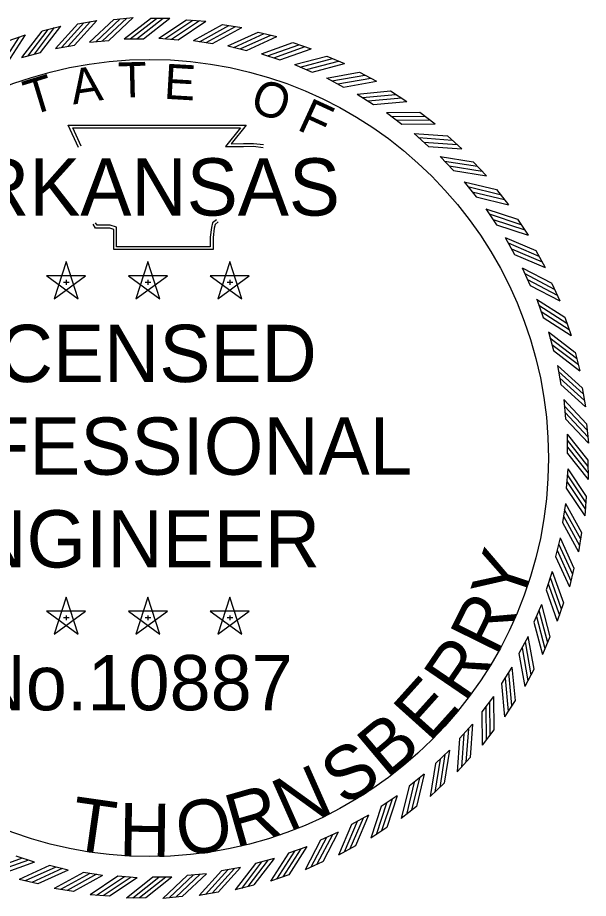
# Model space of a CAD drawing. Extents: x 309348 to 309445, y 336383 to 336484.
# Drawn here: x 309419.801 to 309420.362, y 336455.909 to 336456.775 of the extents above; entities that cross this region are included whole.
import ezdxf

# ---------------------------------------------------------------- set-up
doc = ezdxf.new("R2010")
doc.units = 0
doc.layers.add('R_Border PE', color=7, linetype='Continuous')

msp = doc.modelspace()

# ---------------------------------------------------------------- linework, layer by layer
at = {"layer": 'R_Border PE'}
for p, q in [((309419.86039, 336456.76917), (309419.87906, 336456.77246)), ((309419.89588, 336456.77341), (309419.91476, 336456.77515)), ((309419.93178, 336456.77447), (309419.95074, 336456.77447)), ((309419.9673, 336456.77304), (309419.98621, 336456.77165)), ((309419.82537, 336456.76201), (309419.84371, 336456.76684)), ((309420.00274, 336456.76844), (309420.02147, 336456.76549)), ((309419.79106, 336456.75199), (309419.80894, 336456.75831)), ((309419.87196, 336456.75094), (309419.89089, 336456.75269)), ((309419.90591, 336456.75429), (309419.92491, 336456.75429)), ((309419.94001, 336456.75482), (309419.95897, 336456.75343)), ((309419.97405, 336456.75254), (309419.99282, 336456.74958)), ((309420.03769, 336456.76093), (309420.05611, 336456.75644)), ((309419.83841, 336456.74481), (309419.85713, 336456.74811)), ((309420.00777, 336456.74745), (309420.02624, 336456.74295)), ((309420.07189, 336456.75056), (309420.08988, 336456.74456)), ((309419.80548, 336456.73592), (309419.82386, 336456.74075)), ((309420.04097, 336456.73959), (309420.059, 336456.73358)), ((309420.10512, 336456.73739), (309420.12255, 336456.72994)), ((309420.0734, 336456.72902), (309420.09087, 336456.72154)), ((309420.13715, 336456.72153), (309420.15391, 336456.71266)), ((309420.10484, 336456.71581), (309420.12164, 336456.70691)), ((309420.16776, 336456.70308), (309420.18373, 336456.69286)), ((309420.13509, 336456.70004), (309420.1511, 336456.68979)), ((309420.16393, 336456.68183), (309420.17904, 336456.6703)), ((309420.19674, 336456.68216), (309420.21181, 336456.67066)), ((309420.19117, 336456.6613), (309420.20527, 336456.64856)), ((309420.2239, 336456.65892), (309420.23797, 336456.64621)), ((309420.21663, 336456.6386), (309420.22963, 336456.62473)), ((309420.24904, 336456.63352), (309420.26201, 336456.61969)), ((309420.24012, 336456.61386), (309420.25193, 336456.59897)), ((309420.272, 336456.60613), (309420.28379, 336456.59128)), ((309420.26148, 336456.58728), (309420.27203, 336456.57146)), ((309420.29262, 336456.57694), (309420.30314, 336456.56116)), ((309420.28058, 336456.55901), (309420.28978, 336456.54238)), ((309420.31076, 336456.54614), (309420.31994, 336456.52955)), ((309419.84893, 336456.53523), (309419.83706, 336456.49884)), ((309419.86074, 336456.49886), (309419.84895, 336456.53527)), ((309419.92935, 336456.53523), (309419.91749, 336456.49884)), ((309419.94117, 336456.49886), (309419.92938, 336456.53527)), ((309420.00978, 336456.53523), (309419.99792, 336456.49884)), ((309420.0216, 336456.49886), (309420.0098, 336456.53527)), ((309420.29728, 336456.52927), (309420.30508, 336456.51194)), ((309419.86805, 336456.52134), (309419.82977, 336456.52137)), ((309419.8298, 336456.52134), (309419.86075, 336456.49881)), ((309419.83711, 336456.49886), (309419.8681, 336456.52133)), ((309419.94848, 336456.52134), (309419.9102, 336456.52137)), ((309419.91023, 336456.52134), (309419.94118, 336456.49881)), ((309419.91753, 336456.49886), (309419.94852, 336456.52133)), ((309420.0289, 336456.52134), (309419.99062, 336456.52137)), ((309419.99066, 336456.52134), (309420.0216, 336456.49881)), ((309419.99796, 336456.49886), (309420.02895, 336456.52133)), ((309419.8462, 336456.51522), (309419.85189, 336456.51522)), ((309419.84896, 336456.51727), (309419.84896, 336456.51246)), ((309419.92663, 336456.51522), (309419.93232, 336456.51522)), ((309419.92939, 336456.51727), (309419.92939, 336456.51246)), ((309420.00705, 336456.51522), (309420.01274, 336456.51522)), ((309420.00982, 336456.51727), (309420.00982, 336456.51246)), ((309420.3263, 336456.51395), (309420.33407, 336456.49666)), ((309420.31147, 336456.49825), (309420.31781, 336456.48034)), ((309420.33912, 336456.48059), (309420.34544, 336456.46271)), ((309420.32305, 336456.46617), (309420.32788, 336456.44779)), ((309420.34914, 336456.44628), (309420.35397, 336456.42794)), ((309420.33194, 336456.43324), (309420.33524, 336456.41452)), ((309420.3563, 336456.41126), (309420.35959, 336456.39259)), ((309420.33807, 336456.39968), (309420.33982, 336456.38076)), ((309420.36054, 336456.37577), (309420.36228, 336456.35689)), ((309420.34142, 336456.36574), (309420.3416, 336456.34674)), ((309420.36183, 336456.34005), (309420.36201, 336456.32109)), ((309420.34195, 336456.33163), (309420.34056, 336456.31268)), ((309420.36018, 336456.30435), (309420.35878, 336456.28544)), ((309420.33967, 336456.2976), (309420.33671, 336456.27883)), ((309420.35557, 336456.2689), (309420.35262, 336456.25017)), ((309420.33458, 336456.26387), (309420.33008, 336456.24541)), ((309420.34806, 336456.23396), (309420.34357, 336456.21554)), ((309420.32672, 336456.23068), (309420.32071, 336456.21265)), ((309419.84893, 336456.20546), (309419.83706, 336456.16907)), ((309419.86074, 336456.16909), (309419.84895, 336456.20551)), ((309419.92935, 336456.20546), (309419.91749, 336456.16907)), ((309419.94117, 336456.16909), (309419.92938, 336456.20551)), ((309420.00978, 336456.20546), (309419.99792, 336456.16907)), ((309420.0216, 336456.16909), (309420.0098, 336456.20551)), ((309420.33769, 336456.19976), (309420.3317, 336456.18177)), ((309419.86805, 336456.19157), (309419.82977, 336456.19161)), ((309419.8298, 336456.19157), (309419.86075, 336456.16904)), ((309419.83711, 336456.16909), (309419.8681, 336456.19156)), ((309419.94848, 336456.19157), (309419.9102, 336456.19161)), ((309419.91023, 336456.19157), (309419.94118, 336456.16904)), ((309419.91753, 336456.16909), (309419.94852, 336456.19156)), ((309420.0289, 336456.19157), (309419.99062, 336456.19161)), ((309419.99066, 336456.19157), (309420.0216, 336456.16904)), ((309419.99796, 336456.16909), (309420.02895, 336456.19156)), ((309420.31615, 336456.19825), (309420.30867, 336456.18078)), ((309419.8462, 336456.18546), (309419.85189, 336456.18546)), ((309419.84896, 336456.1875), (309419.84896, 336456.1827)), ((309419.92663, 336456.18546), (309419.93232, 336456.18546)), ((309419.92939, 336456.1875), (309419.92939, 336456.1827)), ((309420.00705, 336456.18546), (309420.01274, 336456.18546)), ((309420.00982, 336456.1875), (309420.00982, 336456.1827)), ((309420.30294, 336456.1668), (309420.29404, 336456.15001)), ((309420.32452, 336456.16653), (309420.31707, 336456.14909)), ((309420.28717, 336456.13656), (309420.27692, 336456.12055)), ((309420.30866, 336456.1345), (309420.29979, 336456.11774)), ((309420.26896, 336456.10771), (309420.25743, 336456.09261)), ((309420.29021, 336456.10389), (309420.27999, 336456.08792)), ((309420.24843, 336456.08047), (309420.23569, 336456.06637)), ((309420.26929, 336456.0749), (309420.25779, 336456.05983)), ((309420.22573, 336456.05502), (309420.21186, 336456.04202)), ((309420.24605, 336456.04775), (309420.23334, 336456.03368)), ((309420.20099, 336456.03153), (309420.1861, 336456.01972)), ((309420.22065, 336456.0226), (309420.20682, 336456.00963)), ((309420.17441, 336456.01016), (309420.15859, 336455.99962)), ((309420.19326, 336455.99964), (309420.17841, 336455.98786)), ((309420.14615, 336455.99106), (309420.12951, 336455.98186)), ((309420.1164, 336455.97436), (309420.09907, 336455.96657)), ((309420.16407, 336455.97902), (309420.14829, 336455.96851)), ((309420.08538, 336455.96018), (309420.06747, 336455.95384)), ((309420.13327, 336455.96088), (309420.11668, 336455.95171)), ((309419.81781, 336455.94493), (309419.79978, 336455.95093)), ((309420.0533, 336455.9486), (309420.03492, 336455.94376)), ((309419.851, 336455.93707), (309419.83254, 336455.94157)), ((309420.02037, 336455.93971), (309420.00165, 336455.93641)), ((309420.10108, 336455.94535), (309420.08379, 336455.93757)), ((309419.88473, 336455.93198), (309419.86596, 336455.93494)), ((309419.91876, 336455.92969), (309419.89981, 336455.93109)), ((309419.95287, 336455.93023), (309419.93387, 336455.93005)), ((309419.98682, 336455.93357), (309419.96789, 336455.93183)), ((309420.06772, 336455.93253), (309420.04984, 336455.92621)), ((309419.82109, 336455.92359), (309419.80267, 336455.92807)), ((309420.03341, 336455.9225), (309420.01507, 336455.91768)), ((309419.85603, 336455.91607), (309419.8373, 336455.91902)), ((309419.89148, 336455.91147), (309419.87257, 336455.91286)), ((309419.99839, 336455.91535), (309419.97972, 336455.91205)), ((309419.92718, 336455.90981), (309419.90822, 336455.90964)), ((309419.9629, 336455.91111), (309419.94402, 336455.90937))]:
    msp.add_line(p, q, dxfattribs=at)
for points in [[(309419.84441, 336456.74579), (309419.86638, 336456.77015)], [(309419.85087, 336456.74708), (309419.87284, 336456.77144)], [(309419.8571, 336456.74812), (309419.87907, 336456.77248)], [(309419.87194, 336456.75092), (309419.89585, 336456.77339)], [(309419.87802, 336456.75143), (309419.90193, 336456.77389)], [(309419.88457, 336456.75218), (309419.90848, 336456.77464)], [(309419.89086, 336456.7527), (309419.91477, 336456.77516)], [(309419.90588, 336456.75427), (309419.93175, 336456.77445)], [(309419.91199, 336456.75422), (309419.93786, 336456.77439)], [(309419.91857, 336456.75436), (309419.94444, 336456.77454)], [(309419.92489, 336456.7543), (309419.95076, 336456.77448)], [(309419.93999, 336456.75481), (309419.96727, 336456.77303)], [(309419.94607, 336456.7543), (309419.97335, 336456.77252)], [(309419.95265, 336456.75396), (309419.97993, 336456.77219)], [(309419.95895, 336456.75344), (309419.98623, 336456.77167)], [(309419.80546, 336456.73589), (309419.82535, 336456.76199)], [(309419.81138, 336456.73739), (309419.83126, 336456.76349)], [(309419.81771, 336456.73921), (309419.8376, 336456.7653)], [(309419.82383, 336456.74076), (309419.84372, 336456.76685)], [(309419.83839, 336456.74478), (309419.86036, 336456.76915)], [(309419.97402, 336456.75252), (309420.00271, 336456.76843)], [(309419.98004, 336456.75152), (309420.00873, 336456.76742)], [(309419.98657, 336456.75064), (309420.01526, 336456.76654)], [(309419.9928, 336456.7496), (309420.02149, 336456.7655)], [(309419.78531, 336456.72863), (309419.80297, 336456.75628)], [(309419.79129, 336456.73068), (309419.80895, 336456.75833)], [(309420.00775, 336456.74743), (309420.03766, 336456.76092)], [(309420.01366, 336456.74594), (309420.04357, 336456.75942)], [(309420.0201, 336456.74452), (309420.05001, 336456.758)], [(309420.02622, 336456.74297), (309420.05613, 336456.75645)], [(309420.04094, 336456.73958), (309420.07186, 336456.75055)], [(309420.04671, 336456.7376), (309420.07763, 336456.74857)], [(309420.05301, 336456.73565), (309420.08393, 336456.74662)], [(309420.05898, 336456.7336), (309420.0899, 336456.74457)], [(309420.07337, 336456.72901), (309420.10509, 336456.73739)], [(309420.07896, 336456.72656), (309420.11068, 336456.73494)], [(309420.08507, 336456.7241), (309420.11679, 336456.73248)], [(309420.09085, 336456.72157), (309420.12258, 336456.72994)], [(309420.10481, 336456.7158), (309420.13712, 336456.72153)], [(309420.11018, 336456.7129), (309420.14249, 336456.71862)], [(309420.11607, 336456.70994), (309420.14838, 336456.71567)], [(309420.12163, 336456.70694), (309420.15393, 336456.71267)], [(309420.13506, 336456.70004), (309420.16773, 336456.70308)], [(309420.14017, 336456.6967), (309420.17284, 336456.69974)], [(309420.1458, 336456.69327), (309420.17846, 336456.69631)], [(309420.15108, 336456.68982), (309420.18375, 336456.69286)], [(309420.1639, 336456.68183), (309420.19671, 336456.68217)], [(309420.16872, 336456.67808), (309420.20153, 336456.67842)], [(309420.17404, 336456.6742), (309420.20685, 336456.67454)], [(309419.86114, 336456.64756), (309419.85103, 336456.66945), (309420.02591, 336456.66955), (309420.01129, 336456.6512), (309420.02317, 336456.65135), (309420.0331, 336456.65148), (309420.04301, 336456.6504)], [(309419.86365, 336456.64872), (309419.85536, 336456.66668), (309420.02016, 336456.66678), (309420.00549, 336456.64835), (309420.02321, 336456.64858), (309420.03297, 336456.64871), (309420.04271, 336456.64764)], [(309420.17903, 336456.67032), (309420.21184, 336456.67066)], [(309420.19115, 336456.66131), (309420.22387, 336456.65893)], [(309420.19564, 336456.65717), (309420.22836, 336456.6548)], [(309420.20062, 336456.65286), (309420.23334, 336456.65049)], [(309420.20527, 336456.64859), (309420.23799, 336456.64621)], [(309420.2166, 336456.6386), (309420.24901, 336456.63353)], [(309420.22073, 336456.63411), (309420.25315, 336456.62904)], [(309420.22534, 336456.6294), (309420.25776, 336456.62433)], [(309420.22962, 336456.62476), (309420.26204, 336456.61969)], [(309420.24009, 336456.61387), (309420.27197, 336456.60614)], [(309420.24384, 336456.60905), (309420.27572, 336456.60132)], [(309420.24804, 336456.60398), (309420.27993, 336456.59625)], [(309420.25192, 336456.599), (309420.28381, 336456.59127)], [(309420.26146, 336456.58729), (309420.29259, 336456.57695)], [(309420.2648, 336456.58218), (309420.29593, 336456.57184)], [(309419.99835, 336456.57428), (309419.99537, 336456.57185), (309419.99438, 336456.56823), (309419.99339, 336456.55916), (309419.99339, 336456.54707), (309419.89577, 336456.54707), (309419.89577, 336456.56339), (309419.89577, 336456.56702), (309419.89181, 336456.56823), (309419.87792, 336456.56823), (309419.87545, 336456.57199)], [(309419.9966, 336456.57643), (309419.99293, 336456.57344), (309419.99165, 336456.56874), (309419.99062, 336456.55931), (309419.99062, 336456.54984), (309419.89854, 336456.54984), (309419.89854, 336456.56339), (309419.89854, 336456.56907), (309419.89222, 336456.571), (309419.87942, 336456.571), (309419.87777, 336456.57351)], [(309420.26857, 336456.57678), (309420.29971, 336456.56644)], [(309420.27202, 336456.57149), (309420.30316, 336456.56115)], [(309420.28056, 336456.55903), (309420.31073, 336456.54615)], [(309420.28346, 336456.55366), (309420.31364, 336456.54079)], [(309420.28678, 336456.54797), (309420.31695, 336456.53509)], [(309420.28978, 336456.54241), (309420.31996, 336456.52954)], [(309420.29726, 336456.52929), (309420.32627, 336456.51397)], [(309420.29971, 336456.5237), (309420.32872, 336456.50838)], [(309420.30254, 336456.51775), (309420.33156, 336456.50243)], [(309420.30508, 336456.51197), (309420.33409, 336456.49665)], [(309420.31145, 336456.49827), (309420.33909, 336456.48061)], [(309420.31343, 336456.4925), (309420.34108, 336456.47483)], [(309420.31576, 336456.48634), (309420.34341, 336456.46867)], [(309420.31781, 336456.48036), (309420.34546, 336456.4627)], [(309420.32302, 336456.46619), (309420.34912, 336456.4463)], [(309420.32452, 336456.46027), (309420.35062, 336456.44038)], [(309420.32634, 336456.45394), (309420.35243, 336456.43405)], [(309420.32789, 336456.44781), (309420.35398, 336456.42793)], [(309420.33191, 336456.43326), (309420.35628, 336456.41128)], [(309420.33292, 336456.42724), (309420.35728, 336456.40526)], [(309420.33421, 336456.42078), (309420.35857, 336456.3988)], [(309420.33525, 336456.41455), (309420.35961, 336456.39257)], [(309420.33805, 336456.39971), (309420.36052, 336456.3758)], [(309420.33856, 336456.39362), (309420.36102, 336456.36971)], [(309420.33931, 336456.38708), (309420.36177, 336456.36317)], [(309420.33983, 336456.38078), (309420.36229, 336456.35687)], [(309420.3414, 336456.36576), (309420.36182, 336456.34008)], [(309420.3414, 336456.35966), (309420.36182, 336456.33398)], [(309420.34161, 336456.35307), (309420.36202, 336456.32739)], [(309420.34161, 336456.34676), (309420.36202, 336456.32107)], [(309420.34194, 336456.33166), (309420.36016, 336456.30438)], [(309420.34143, 336456.32558), (309420.35966, 336456.29829)], [(309420.34057, 336456.3127), (309420.3588, 336456.28542)], [(309420.34109, 336456.319), (309420.35932, 336456.29171)], [(309420.33965, 336456.29763), (309420.35556, 336456.26893)], [(309420.33777, 336456.28508), (309420.35367, 336456.25638)], [(309420.33865, 336456.29161), (309420.35456, 336456.26291)], [(309420.33673, 336456.27885), (309420.35264, 336456.25015)], [(309420.33456, 336456.2639), (309420.34805, 336456.23399)], [(309420.33165, 336456.25155), (309420.34513, 336456.22164)], [(309420.33307, 336456.25798), (309420.34655, 336456.22807)], [(309420.3301, 336456.24543), (309420.34358, 336456.21552)], [(309420.32473, 336456.22494), (309420.3357, 336456.19402)], [(309420.32671, 336456.23071), (309420.33768, 336456.19979)], [(309420.32279, 336456.21864), (309420.33375, 336456.18772)], [(309420.32073, 336456.21267), (309420.3317, 336456.18175)], [(309420.31614, 336456.19828), (309420.32452, 336456.16656)], [(309420.31369, 336456.19269), (309420.32207, 336456.16097)], [(309420.31123, 336456.18658), (309420.31961, 336456.15486)], [(309420.3087, 336456.18079), (309420.31707, 336456.14907)], [(309420.30293, 336456.16683), (309420.30866, 336456.13453)], [(309420.29707, 336456.15558), (309420.3028, 336456.12327)], [(309420.30003, 336456.16147), (309420.30576, 336456.12916)], [(309420.29407, 336456.15002), (309420.2998, 336456.11772)], [(309420.28383, 336456.13148), (309420.28687, 336456.09881)], [(309420.28717, 336456.13658), (309420.29021, 336456.10392)], [(309420.27695, 336456.12056), (309420.27999, 336456.0879)], [(309420.2804, 336456.12585), (309420.28344, 336456.09318)], [(309420.26896, 336456.10774), (309420.2693, 336456.07494)], [(309420.26133, 336456.0976), (309420.26167, 336456.0648)], [(309420.26521, 336456.10293), (309420.26555, 336456.07012)], [(309420.25745, 336456.09262), (309420.25779, 336456.05981)], [(309420.24844, 336456.0805), (309420.24606, 336456.04778)], [(309420.23999, 336456.07103), (309420.23762, 336456.0383)], [(309420.2443, 336456.07601), (309420.24193, 336456.04329)], [(309420.23572, 336456.06638), (309420.23334, 336456.03366)], [(309420.22573, 336456.05505), (309420.22066, 336456.02263)], [(309420.21654, 336456.0463), (309420.21147, 336456.01389)], [(309420.22124, 336456.05092), (309420.21617, 336456.0185)], [(309420.21189, 336456.04203), (309420.20682, 336456.00961)], [(309420.19618, 336456.02781), (309420.18846, 336455.99592)], [(309420.201, 336456.03156), (309420.19327, 336455.99967)], [(309420.18613, 336456.01972), (309420.1784, 336455.98784)], [(309420.19111, 336456.0236), (309420.18339, 336455.99172)], [(309420.17442, 336456.01019), (309420.16408, 336455.97905)], [(309420.15862, 336455.99962), (309420.14828, 336455.96848)], [(309420.16391, 336456.00308), (309420.15357, 336455.97194)], [(309420.16931, 336456.00685), (309420.15897, 336455.97571)], [(309420.14616, 336455.99109), (309420.13328, 336455.96091)], [(309420.12954, 336455.98186), (309420.11667, 336455.95169)], [(309420.1351, 336455.98487), (309420.12222, 336455.95469)], [(309420.14079, 336455.98818), (309420.12792, 336455.95801)], [(309420.11642, 336455.97439), (309420.1011, 336455.94538)], [(309420.0991, 336455.96657), (309420.08378, 336455.93755)], [(309420.10488, 336455.9691), (309420.08956, 336455.94009)], [(309420.11083, 336455.97194), (309420.09551, 336455.94293)], [(309420.07347, 336455.95589), (309420.0558, 336455.92824)], [(309420.07963, 336455.95822), (309420.06196, 336455.93057)], [(309420.0854, 336455.9602), (309420.06774, 336455.93255)], [(309419.80577, 336455.94886), (309419.77485, 336455.93789)], [(309420.05332, 336455.94862), (309420.03343, 336455.92253)], [(309420.06749, 336455.95383), (309420.04983, 336455.92619)], [(309419.81207, 336455.94692), (309419.78115, 336455.93595)], [(309419.81784, 336455.94494), (309419.78692, 336455.93397)], [(309419.83256, 336455.94155), (309419.80265, 336455.92806)], [(309419.83868, 336455.94), (309419.80877, 336455.92651)], [(309419.84511, 336455.93858), (309419.8152, 336455.9251)], [(309420.01437, 336455.93873), (309419.99239, 336455.91436)], [(309420.02039, 336455.93973), (309419.99841, 336455.91537)], [(309420.03494, 336455.94376), (309420.01506, 336455.91766)], [(309420.04107, 336455.94531), (309420.02118, 336455.91921)], [(309420.0474, 336455.94712), (309420.02751, 336455.92103)], [(309419.85103, 336455.93708), (309419.82112, 336455.9236)], [(309419.86598, 336455.93492), (309419.83728, 336455.91901)], [(309419.87221, 336455.93388), (309419.84351, 336455.91797)], [(309419.87874, 336455.933), (309419.85004, 336455.91709)], [(309419.88476, 336455.932), (309419.85606, 336455.91609)], [(309419.89983, 336455.93107), (309419.87255, 336455.91285)], [(309419.90613, 336455.93055), (309419.87885, 336455.91233)], [(309419.91271, 336455.93021), (309419.88542, 336455.91199)], [(309419.93389, 336455.93004), (309419.9082, 336455.90962)], [(309419.9402, 336455.93004), (309419.91452, 336455.90962)], [(309419.94679, 336455.93024), (309419.92111, 336455.90983)], [(309419.95289, 336455.93024), (309419.92721, 336455.90983)], [(309419.96791, 336455.93182), (309419.944, 336455.90935)], [(309419.97421, 336455.93234), (309419.9503, 336455.90987)], [(309419.98075, 336455.93309), (309419.95684, 336455.91062)], [(309419.98684, 336455.93359), (309419.96293, 336455.91113)], [(309420.00168, 336455.9364), (309419.9797, 336455.91204)], [(309420.00791, 336455.93744), (309419.98593, 336455.91308)], [(309419.91879, 336455.92971), (309419.89151, 336455.91149)]]:
    msp.add_lwpolyline(points, dxfattribs=at)
msp.add_circle((309419.93123, 336456.3422), 0.39183, dxfattribs=at)

# ---------------------------------------------------------------- texts
for s, height, rotation, p in [('A', 0.0345, 8.67877, (309419.8558, 336456.68966)), ('T', 0.0345, 1.47887, (309419.90035, 336456.69652)), ('E', 0.0345, 356.67203, (309419.9445, 336456.69548)), ('T', 0.0345, 16.90148, (309419.81392, 336456.67873)), ('O', 0.0345, 341.2218, (309420.02826, 336456.68365)), ('F', 0.0345, 335.36282, (309420.07475, 336456.66547)), ('Y', 0.05239, 71.77333, (309420.2956, 336456.19595)), ('R', 0.05239, 63.74771, (309420.27161, 336456.14651)), ('R', 0.05239, 55.7221, (309420.24095, 336456.10091)), ('E', 0.05239, 48.06129, (309420.20602, 336456.06177)), ('B', 0.05239, 40.03568, (309420.16418, 336456.02615)), ('S', 0.05239, 32.73967, (309420.12216, 336455.99913)), ('N', 0.05239, 23.98446, (309420.06771, 336455.97406)), ('R', 0.05239, 15.95885, (309420.01498, 336455.95861)), ('T', 0.05239, 351.88202, (309419.8512, 336455.95782)), ('O', 0.05239, 7.93324, (309419.9606, 336455.95068)), ('H', 0.05239, 359.17803, (309419.90066, 336455.95077))]:
    msp.add_text(s, height=height, rotation=rotation, dxfattribs=at).set_placement(p)
for s, height, p in [('ARKANSAS', 0.056299, (309419.70808, 336456.58057)), ('LICENSED', 0.056299, (309419.7188, 336456.41693)), ('PROFESSIONAL', 0.0562992, (309419.60352, 336456.32578)), ('ENGINEER', 0.056299, (309419.7054, 336456.23463)), ('No.10887', 0.054288, (309419.75687, 336456.09425))]:
    msp.add_text(s, height=height, dxfattribs=at).set_placement(p)

doc.saveas('drawing.dxf')
